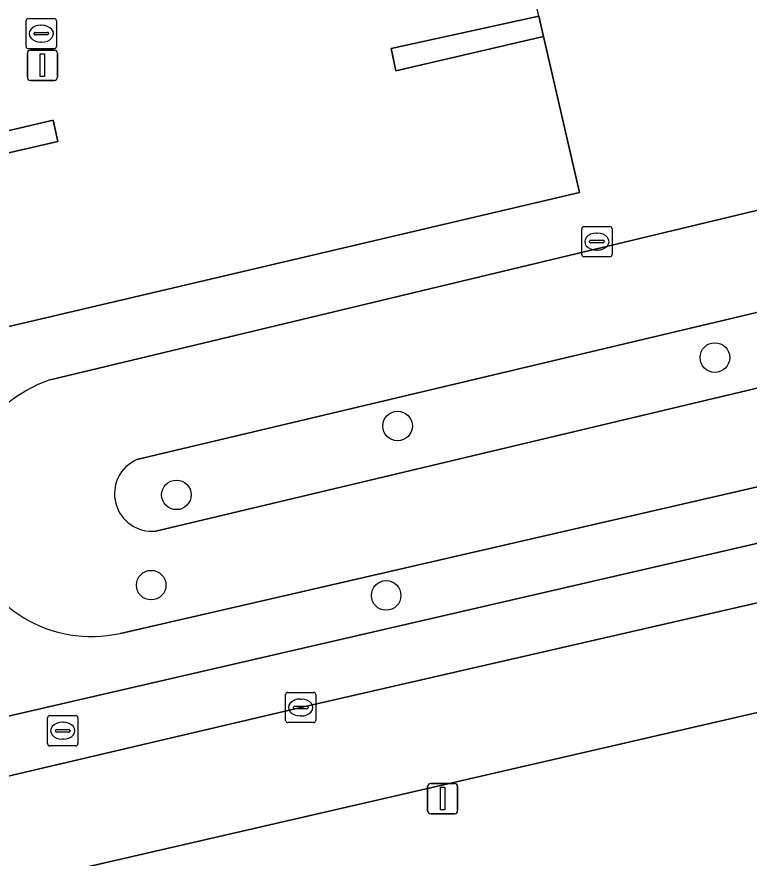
# Model space of a CAD drawing. Extents: x 156412 to 157779, y 382335 to 383768.
# Drawn here: x 157146.72 to 157170.93, y 383039.52 to 383067.34 of the extents above; entities that cross this region are included whole.
import ezdxf

# ---------------------------------------------------------------- set-up
doc = ezdxf.new("R2010")
doc.units = 0
for name, color, linetype in [('IMGEO_Berm_groen', 7, 'Continuous'), ('IMGEO_Boom', 7, 'Continuous'), ('IMGEO_Fietspad_gesloten', 7, 'Continuous'), ('IMGEO_Grasland_agrarisch', 7, 'Continuous'), ('IMGEO_Groenvoorziening', 7, 'Continuous'), ('IMGEO_Kolk', 7, 'Continuous'), ('IMGEO_Lichtmast', 7, 'Continuous'), ('IMGEO_Parkeervlak_halfverhard', 7, 'Continuous'), ('IMGEO_Rioolput', 7, 'Continuous'), ('IMGEO_Voetpad_open', 7, 'Continuous')]:
    doc.layers.add(name, color=color, linetype=linetype)

msp = doc.modelspace()

# ---------------------------------------------------------------- linework, layer by layer
at = {"layer": 'IMGEO_Berm_groen'}
msp.add_lwpolyline([(157348.158, 383080.475), (157347.135, 383085.108), (157322.818, 383079.421), (157252.088, 383062.977), (157146.809, 383038.714), (157148.502, 383031.65), (157150.615, 383032.201), (157153.136, 383032.737), (157250.826, 383055.368), (157295.594, 383067.589)], dxfattribs=at)
at = {"layer": 'IMGEO_Boom'}
for centre in [(157169.794, 383056.075), (157159.307, 383053.812), (157151.995, 383051.536), (157151.163, 383048.551), (157158.929, 383048.21)]:
    msp.add_circle(centre, 0.489, dxfattribs=at)
at = {"layer": 'IMGEO_Fietspad_gesloten'}
for points in [[(157346.382, 383088.468), (157330.561, 383084.833), (157327.788, 383084.187), (157301.826, 383078.134), (157273.05, 383071.462), (157243.302, 383064.59), (157214.533, 383057.957), (157184.84, 383051.1), (157156.104, 383044.505), (157143.182, 383041.477)], [(157025.969, 383010.873), (157049.55, 383016.188), (157125.414, 383033.797), (157133.846, 383035.729), (157137.616, 383036.593), (157138.658, 383036.824), (157141.7, 383037.545), (157144.238, 383038.146), (157146.809, 383038.714), (157252.088, 383062.977)]]:
    msp.add_lwpolyline(points, dxfattribs=at)
at = {"layer": 'IMGEO_Grasland_agrarisch'}
for points in [[(157143.371, 383043.516), (157237.399, 383065.213), (157314.285, 383083.041), (157346.085, 383090.397)], [(157147.818, 383055.335), (157251.837, 383080.286)], [(157258.253, 383071.858), (157150.143, 383046.956)], [(157163.973, 383067.358), (157164.129, 383066.686), (157165.323, 383061.538), (157138.616, 383055.261), (157138.452, 383055.222), (157140.905, 383044.721)]]:
    msp.add_lwpolyline(points, dxfattribs=at)
msp.add_arc((157149.193, 383051.205), 4.353, 108.4181, 282.5984, dxfattribs=at)
at = {"layer": 'IMGEO_Groenvoorziening'}
for points in [[(157251.837, 383080.286), (157147.818, 383055.335)], [(157250.749, 383076.455), (157150.693, 383052.704)], [(157150.693, 383052.704), (157250.749, 383076.455)], [(157151.317, 383050.338), (157251.542, 383074.197)], [(157251.542, 383074.197), (157151.317, 383050.338)], [(157150.143, 383046.956), (157258.253, 383071.858)]]:
    msp.add_lwpolyline(points, dxfattribs=at)
for points in [[(157164.129, 383066.686), (157163.973, 383067.358), (157159.092, 383066.299), (157159.244, 383065.558)], [(157143.027, 383062.778), (157143.157, 383062.085), (157148.074, 383063.224), (157147.924, 383063.919)]]:
    msp.add_lwpolyline(points, close=True, dxfattribs=at)
for centre, radius, start, end in [((157149.193, 383051.205), 4.353, 108.4181, 282.5984), ((157151.189, 383051.57), 1.238, 113.6229, 275.9262), ((157151.189, 383051.57), 1.238, 113.6229, 275.9262)]:
    msp.add_arc(centre, radius, start, end, dxfattribs=at)
at = {"layer": 'IMGEO_Kolk'}
for p, q in [((157155.603, 383044.079), (157155.603, 383044.931)), ((157155.678, 383045.005), (157156.53, 383045.005)), ((157156.604, 383044.931), (157156.604, 383044.079)), ((157156.091, 383044.785), (157156.116, 383044.785)), ((157155.862, 383044.499), (157155.862, 383044.511)), ((157156.3, 383044.462), (157155.902, 383044.462)), ((157155.905, 383044.548), (157156.303, 383044.548)), ((157156.346, 383044.511), (157156.346, 383044.499)), ((157156.114, 383044.225), (157156.089, 383044.225)), ((157156.53, 383044.005), (157155.678, 383044.005))]:
    msp.add_line(p, q, dxfattribs=at)
for points in [[(157155.603, 383044.079), (157155.603, 383044.931)], [(157155.678, 383045.005), (157156.53, 383045.005)], [(157156.604, 383044.931), (157156.604, 383044.079)], [(157156.53, 383044.005), (157155.678, 383044.005)]]:
    msp.add_lwpolyline(points, dxfattribs=at)
for centre, radius, start, end in [((157155.68, 383044.929), 0.0765, 91.552, 178.448), ((157155.68, 383044.929), 0.0765, 91.552, 178.448), ((157156.528, 383044.929), 0.0765, 1.552, 88.448), ((157156.528, 383044.929), 0.0765, 1.552, 88.448), ((157155.902, 383044.508), 0.0403, 85.8775, 175.7526), ((157155.899, 383044.498), 0.0366, 178.938, 274.7102), ((157156.303, 383044.505), 0.043, 264.8664, 352.4533), ((157156.307, 383044.51), 0.0386, 1.7309, 96.639), ((157155.68, 383044.081), 0.0765, 181.552, 268.448), ((157155.68, 383044.081), 0.0765, 181.552, 268.448), ((157156.528, 383044.081), 0.0765, 271.552, 358.448), ((157156.528, 383044.081), 0.0765, 271.552, 358.448)]:
    msp.add_arc(centre, radius, start, end, dxfattribs=at)
for centre, major_axis, ratio, start_param, end_param in [((157156.09, 383044.505), (-0.387, 0.002), 0.722429, 4.712389, 7.853982), ((157156.115, 383044.505), (-0.39, 0.002), 0.717154, 1.570796, 4.712389)]:
    msp.add_ellipse(centre, major_axis=major_axis, ratio=ratio, start_param=start_param, end_param=end_param, dxfattribs=at)
at = {"layer": 'IMGEO_Lichtmast'}
for p, q in [((157147.071, 383065.341), (157147.071, 383066.141)), ((157147.071, 383066.141), (157147.071, 383065.341)), ((157147.171, 383066.241), (157147.961, 383066.241)), ((157147.961, 383066.241), (157147.171, 383066.241)), ((157148.061, 383066.141), (157148.061, 383065.341)), ((157148.061, 383065.341), (157148.061, 383066.141)), ((157147.961, 383065.241), (157147.171, 383065.241)), ((157147.171, 383065.241), (157147.961, 383065.241)), ((157160.3, 383041.092), (157160.3, 383041.892)), ((157160.3, 383041.892), (157160.3, 383041.092)), ((157160.4, 383041.992), (157161.19, 383041.992)), ((157161.19, 383041.992), (157160.4, 383041.992)), ((157161.29, 383041.892), (157161.29, 383041.092)), ((157161.29, 383041.092), (157161.29, 383041.892)), ((157161.19, 383040.992), (157160.4, 383040.992)), ((157160.4, 383040.992), (157161.19, 383040.992))]:
    msp.add_line(p, q, dxfattribs=at)
for points in [[(157147.491, 383066.116), (157147.641, 383066.116), (157147.641, 383065.366), (157147.491, 383065.366), (157147.491, 383066.116)], [(157160.72, 383041.867), (157160.87, 383041.867), (157160.87, 383041.117), (157160.72, 383041.117), (157160.72, 383041.867)]]:
    msp.add_lwpolyline(points, dxfattribs=at)
for centre, start, end in [((157147.171, 383066.141), 90, 180), ((157147.171, 383066.141), 90, 180), ((157147.961, 383066.141), 0, 90), ((157147.961, 383066.141), 360, 90), ((157147.171, 383065.341), 180, 270), ((157147.171, 383065.341), 180, 270), ((157147.961, 383065.341), 270, 0), ((157147.961, 383065.341), 270, 0), ((157160.4, 383041.892), 90, 180), ((157160.4, 383041.892), 90, 180), ((157161.19, 383041.892), 0, 90), ((157161.19, 383041.892), 360, 90), ((157160.4, 383041.092), 180, 270), ((157160.4, 383041.092), 180, 270), ((157161.19, 383041.092), 270, 0), ((157161.19, 383041.092), 270, 0)]:
    msp.add_arc(centre, 0.1, start, end, dxfattribs=at)
at = {"layer": 'IMGEO_Parkeervlak_halfverhard'}
for points in [[(157161.709, 383077.115), (157156.805, 383075.921), (157156.652, 383076.673), (157161.552, 383077.789), (157159.242, 383087.745), (157155.033, 383086.817), (157153.378, 383093.9), (157151.528, 383093.476), (157149.588, 383093.03), (157149.58, 383093.065), (157146.328, 383092.332), (157146.339, 383092.284), (157144.364, 383091.83), (157142.391, 383091.377), (157142.376, 383091.442), (157130.359, 383088.734), (157131.675, 383083.095), (157132.14, 383083.203), (157138.616, 383055.261), (157165.323, 383061.538), (157164.129, 383066.686), (157159.244, 383065.558), (157159.092, 383066.299), (157163.973, 383067.358)], [(157143.027, 383062.778), (157147.924, 383063.919), (157148.074, 383063.224), (157143.157, 383062.085)]]:
    msp.add_lwpolyline(points, close=True, dxfattribs=at)
at = {"layer": 'IMGEO_Rioolput'}
for p, q in [((157147.028, 383066.359), (157147.028, 383067.211)), ((157147.103, 383067.285), (157147.955, 383067.285)), ((157148.029, 383067.211), (157148.029, 383066.359)), ((157147.516, 383067.065), (157147.541, 383067.065)), ((157147.287, 383066.779), (157147.287, 383066.791)), ((157147.725, 383066.742), (157147.327, 383066.742)), ((157147.33, 383066.828), (157147.728, 383066.828)), ((157147.771, 383066.791), (157147.771, 383066.779)), ((157147.539, 383066.505), (157147.514, 383066.505)), ((157147.955, 383066.285), (157147.103, 383066.285)), ((157165.393, 383059.483), (157165.393, 383060.335)), ((157165.468, 383060.409), (157166.32, 383060.409)), ((157166.394, 383060.335), (157166.394, 383059.483)), ((157165.695, 383059.952), (157166.093, 383059.952)), ((157165.881, 383060.189), (157165.906, 383060.189)), ((157165.652, 383059.903), (157165.652, 383059.915)), ((157166.09, 383059.866), (157165.692, 383059.866)), ((157166.136, 383059.915), (157166.136, 383059.903)), ((157166.32, 383059.409), (157165.468, 383059.409)), ((157165.904, 383059.629), (157165.879, 383059.629)), ((157147.739, 383043.311), (157147.739, 383044.163)), ((157147.814, 383044.237), (157148.666, 383044.237)), ((157148.74, 383044.163), (157148.74, 383043.311)), ((157148.227, 383044.017), (157148.252, 383044.017)), ((157147.998, 383043.731), (157147.998, 383043.743)), ((157148.436, 383043.694), (157148.038, 383043.694)), ((157148.041, 383043.78), (157148.439, 383043.78)), ((157148.482, 383043.743), (157148.482, 383043.731)), ((157148.25, 383043.457), (157148.225, 383043.457)), ((157148.666, 383043.237), (157147.814, 383043.237))]:
    msp.add_line(p, q, dxfattribs=at)
for points in [[(157147.028, 383066.359), (157147.028, 383067.211)], [(157147.103, 383067.285), (157147.955, 383067.285)], [(157148.029, 383067.211), (157148.029, 383066.359)], [(157147.955, 383066.285), (157147.103, 383066.285)], [(157165.393, 383059.483), (157165.393, 383060.335)], [(157165.468, 383060.409), (157166.32, 383060.409)], [(157166.394, 383060.335), (157166.394, 383059.483)], [(157166.32, 383059.409), (157165.468, 383059.409)], [(157147.739, 383043.311), (157147.739, 383044.163)], [(157147.814, 383044.237), (157148.666, 383044.237)], [(157148.74, 383044.163), (157148.74, 383043.311)], [(157148.666, 383043.237), (157147.814, 383043.237)]]:
    msp.add_lwpolyline(points, dxfattribs=at)
for centre, radius, start, end in [((157147.105, 383067.209), 0.0765, 91.552, 178.448), ((157147.105, 383067.209), 0.0765, 91.552, 178.448), ((157147.953, 383067.209), 0.0765, 1.552, 88.448), ((157147.953, 383067.209), 0.0765, 1.552, 88.448), ((157147.327, 383066.788), 0.0403, 85.8775, 175.7526), ((157147.324, 383066.778), 0.0366, 178.938, 274.7102), ((157147.728, 383066.785), 0.043, 264.8664, 352.4533), ((157147.732, 383066.79), 0.0386, 1.7309, 96.639), ((157147.105, 383066.361), 0.0765, 181.552, 268.448), ((157147.105, 383066.361), 0.0765, 181.552, 268.448), ((157147.953, 383066.361), 0.0765, 271.552, 358.448), ((157147.953, 383066.361), 0.0765, 271.552, 358.448), ((157165.47, 383060.333), 0.0765, 91.552, 178.448), ((157165.47, 383060.333), 0.0765, 91.552, 178.448), ((157166.318, 383060.333), 0.0765, 1.552, 88.448), ((157166.318, 383060.333), 0.0765, 1.552, 88.448), ((157165.692, 383059.912), 0.0403, 85.8775, 175.7526), ((157166.097, 383059.914), 0.0386, 1.7309, 96.639), ((157165.689, 383059.902), 0.0366, 178.938, 274.7102), ((157166.093, 383059.909), 0.043, 264.8664, 352.4533), ((157165.47, 383059.485), 0.0765, 181.552, 268.448), ((157165.47, 383059.485), 0.0765, 181.552, 268.448), ((157166.318, 383059.485), 0.0765, 271.552, 358.448), ((157166.318, 383059.485), 0.0765, 271.552, 358.448), ((157147.816, 383044.161), 0.0765, 91.552, 178.448), ((157147.816, 383044.161), 0.0765, 91.552, 178.448), ((157148.664, 383044.161), 0.0765, 1.552, 88.448), ((157148.664, 383044.161), 0.0765, 1.552, 88.448), ((157148.038, 383043.74), 0.0403, 85.8775, 175.7526), ((157148.035, 383043.73), 0.0366, 178.938, 274.7102), ((157148.439, 383043.737), 0.043, 264.8664, 352.4533), ((157148.443, 383043.742), 0.0386, 1.7309, 96.639), ((157147.816, 383043.313), 0.0765, 181.552, 268.448), ((157147.816, 383043.313), 0.0765, 181.552, 268.448), ((157148.664, 383043.313), 0.0765, 271.552, 358.448), ((157148.664, 383043.313), 0.0765, 271.552, 358.448)]:
    msp.add_arc(centre, radius, start, end, dxfattribs=at)
for centre, major_axis, ratio, start_param, end_param in [((157147.515, 383066.785), (-0.387, 0.002), 0.722429, 4.712389, 7.853982), ((157147.54, 383066.785), (-0.39, 0.002), 0.717154, 1.570796, 4.712389), ((157165.88, 383059.909), (-0.387, 0.002), 0.722429, 4.712389, 7.853982), ((157165.905, 383059.909), (-0.39, 0.002), 0.717154, 1.570796, 4.712389), ((157148.226, 383043.737), (-0.387, 0.002), 0.722429, 4.712389, 7.853982), ((157148.251, 383043.737), (-0.39, 0.002), 0.717154, 1.570796, 4.712389)]:
    msp.add_ellipse(centre, major_axis=major_axis, ratio=ratio, start_param=start_param, end_param=end_param, dxfattribs=at)
at = {"layer": 'IMGEO_Voetpad_open'}
for points in [[(157346.085, 383090.397), (157314.285, 383083.041), (157237.399, 383065.213), (157143.371, 383043.516)], [(157143.182, 383041.477), (157156.104, 383044.505), (157184.84, 383051.1), (157214.533, 383057.957), (157243.302, 383064.59), (157273.05, 383071.462), (157301.826, 383078.134), (157327.788, 383084.187), (157330.561, 383084.833), (157346.382, 383088.468)]]:
    msp.add_lwpolyline(points, dxfattribs=at)

doc.saveas('drawing.dxf')
